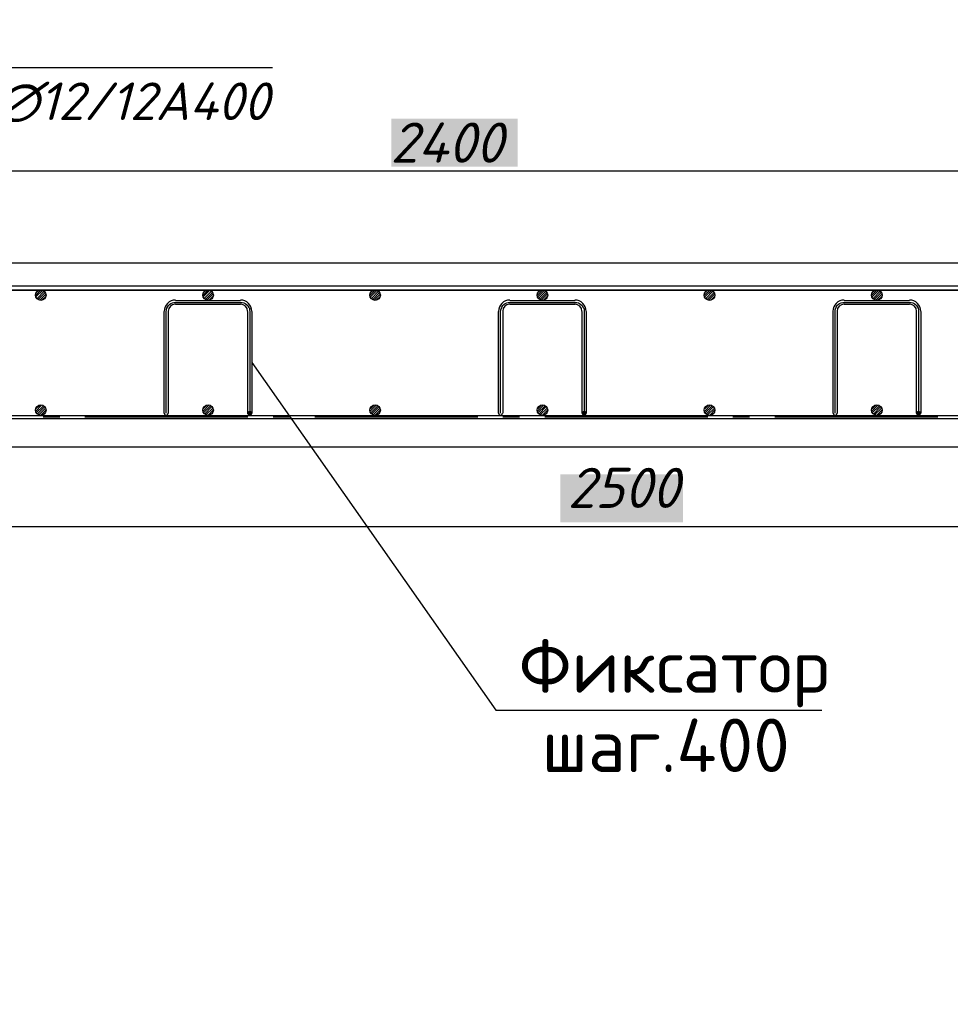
# Model space of a CAD drawing. Header units: millimetres. Extents: x 363306 to 7757304, y 1022887 to 1207196.
# Tile 632 of 656: x 2178129 to 2183352, y 1065381 to 1070910. Entities that reach past the tile are written whole.
import ezdxf

# ---------------------------------------------------------------- set-up
doc = ezdxf.new("R2010")
doc.units = ezdxf.units.MM
for name, color, linetype in [('0 @ 100', 7, 'Continuous'), ('PDF3_0', 7, 'Continuous'), ('PDF3__Армирования', 1, 'Continuous'), ('PDF3_Text', 7, 'Continuous'), ('PDF4_Text', 7, 'Continuous')]:
    doc.layers.add(name, color=color, linetype=linetype)
doc.layers.add('ACO-текст', color=7, linetype='Continuous', lineweight=20)
doc.layers.add('PDF3__ось', color=7, linetype='Continuous', true_color=0x989898)
doc.styles.add('iso', font='isocpeur.TTF')
doc.styles.add('PDF ISOCPEUR', font='isocpeur.TTF')
doc.styles.add('PDF ISOCPEUR Italic', font='isocpeui.ttf')
doc.styles.add('ГОСТ 2.304', font='isocpeui.ttf')

msp = doc.modelspace()

# ---------------------------------------------------------------- linework, layer by layer
at = {"color": 0, "ltscale": 100}
for p, q in [((2179432.445, 1068985.681, 0), (2180802.08, 1067032.812, 0)), ((2180802.08, 1067032.812, 0), (2182631.975, 1067032.812, 0))]:
    msp.add_line(p, q, dxfattribs=at)
at = {"layer": 'PDF3_0', "lineweight": 25, "elevation": 0}
for points in [[(2176545.605, 1068901.879), (2177931.23, 1070641.496), (2177941.344, 1070641.496), (2179548.034, 1070641.496)], [(2186388.024, 1070059.216), (2174749.638, 1070059.216)], [(2188264.903, 1068062.413), (2174749.638, 1068062.413)]]:
    msp.add_lwpolyline(points, dxfattribs=at)
at = {"layer": 'PDF3_0', "lineweight": 30, "elevation": 0}
for points in [[(2188077.071, 1069543.399), (2173154.507, 1069543.399)], [(2188077.071, 1068510.321), (2174937.471, 1068510.321)]]:
    msp.add_lwpolyline(points, dxfattribs=at)
at = {"layer": 'PDF3_0', "color": 22, "lineweight": 20, "true_color": 0xb82d00, "elevation": 0}
for points in [[(2178218.758, 1069362.791), (2178247.656, 1069391.688)], [(2178220.203, 1069352.677), (2178257.77, 1069390.244)], [(2178225.983, 1069344.008), (2178266.439, 1069385.909)], [(2178231.762, 1069338.228), (2178272.218, 1069378.685)], [(2178241.876, 1069335.339), (2178276.553, 1069370.015)], [(2179157.921, 1069362.791), (2179186.818, 1069391.688)], [(2179159.365, 1069352.677), (2179196.932, 1069390.244)], [(2179163.7, 1069344.008), (2179205.601, 1069385.909)], [(2179170.924, 1069338.228), (2179211.381, 1069378.685)], [(2179179.594, 1069335.339), (2179214.27, 1069370.015)], [(2180095.638, 1069362.791), (2180124.535, 1069391.688)], [(2180098.528, 1069352.677), (2180136.094, 1069390.244)], [(2180102.862, 1069344.008), (2180143.318, 1069385.909)], [(2180110.086, 1069338.228), (2180149.098, 1069378.685)], [(2180118.756, 1069335.339), (2180153.432, 1069370.015)], [(2181034.8, 1069362.791), (2181063.697, 1069391.688)], [(2181036.245, 1069352.677), (2181073.811, 1069390.244)], [(2181040.579, 1069344.008), (2181082.48, 1069385.909)], [(2181047.804, 1069338.228), (2181088.26, 1069378.685)], [(2181056.473, 1069335.339), (2181091.15, 1069370.015)], [(2181972.517, 1069362.791), (2182002.859, 1069391.688)], [(2181975.407, 1069352.677), (2182012.973, 1069390.244)], [(2181979.742, 1069344.008), (2182020.198, 1069385.909)], [(2181986.966, 1069338.228), (2182025.977, 1069378.685)], [(2181995.635, 1069335.339), (2182030.312, 1069370.015)], [(2182911.679, 1069362.791), (2182940.577, 1069391.688)], [(2182913.124, 1069352.677), (2182950.691, 1069390.244)], [(2182918.904, 1069344.008), (2182959.36, 1069385.909)], [(2182924.683, 1069338.228), (2182965.139, 1069378.685)], [(2182934.797, 1069335.339), (2182969.474, 1069370.015)], [(2178253.435, 1069335.339), (2178276.553, 1069357.012)], [(2179192.597, 1069335.339), (2179214.27, 1069357.012)], [(2180130.315, 1069335.339), (2180153.432, 1069357.012)], [(2181069.477, 1069335.339), (2181091.15, 1069357.012)], [(2182008.639, 1069335.339), (2182030.312, 1069357.012)], [(2182946.356, 1069335.339), (2182969.474, 1069357.012)], [(2178218.758, 1068712.602), (2178251.99, 1068745.834)], [(2178220.203, 1068725.606), (2178238.987, 1068744.389)], [(2178221.648, 1068702.488), (2178262.104, 1068741.499)], [(2178227.428, 1068695.264), (2178269.329, 1068737.165)], [(2178236.097, 1068690.929), (2178273.663, 1068728.495)], [(2178244.766, 1068688.039), (2178276.553, 1068719.826)], [(2178262.104, 1068690.929), (2178273.663, 1068702.488)], [(2179157.921, 1068712.602), (2179191.152, 1068745.834)], [(2179159.365, 1068725.606), (2179176.704, 1068744.389)], [(2179160.81, 1068702.488), (2179199.822, 1068741.499)], [(2179166.59, 1068695.264), (2179207.046, 1068737.165)], [(2179173.814, 1068690.929), (2179212.825, 1068728.495)], [(2179183.928, 1068688.039), (2179215.715, 1068719.826)], [(2179199.822, 1068690.929), (2179211.381, 1068702.488)], [(2180095.638, 1068712.602), (2180128.87, 1068745.834)], [(2180097.083, 1068725.606), (2180115.866, 1068744.389)], [(2180099.972, 1068702.488), (2180138.984, 1068741.499)], [(2180104.307, 1068695.264), (2180146.208, 1068737.165)], [(2180112.976, 1068690.929), (2180150.543, 1068728.495)], [(2180123.09, 1068688.039), (2180153.432, 1068719.826)], [(2180138.984, 1068690.929), (2180150.543, 1068702.488)], [(2181034.8, 1068712.602), (2181068.032, 1068745.834)], [(2181036.245, 1068725.606), (2181055.028, 1068744.389)], [(2181037.69, 1068702.488), (2181078.146, 1068741.499)], [(2181043.469, 1068695.264), (2181083.925, 1068737.165)], [(2181050.693, 1068690.929), (2181089.705, 1068728.495)], [(2181060.808, 1068688.039), (2181092.595, 1068719.826)], [(2181076.701, 1068690.929), (2181088.26, 1068702.488)], [(2181973.962, 1068712.602), (2182007.194, 1068745.834)], [(2181973.962, 1068725.606), (2181992.745, 1068744.389)], [(2181976.852, 1068702.488), (2182015.863, 1068741.499)], [(2181982.631, 1068695.264), (2182023.087, 1068737.165)], [(2181989.856, 1068690.929), (2182028.867, 1068728.495)], [(2181999.97, 1068688.039), (2182030.312, 1068719.826)], [(2182015.863, 1068690.929), (2182027.422, 1068702.488)], [(2182911.679, 1068712.602), (2182944.911, 1068745.834)], [(2182913.124, 1068725.606), (2182931.907, 1068744.389)], [(2182914.569, 1068702.488), (2182955.025, 1068741.499)], [(2182920.349, 1068695.264), (2182962.25, 1068737.165)], [(2182927.573, 1068690.929), (2182966.584, 1068728.495)], [(2182937.687, 1068688.039), (2182969.474, 1068719.826)], [(2182955.025, 1068690.929), (2182966.584, 1068702.488)]]:
    msp.add_lwpolyline(points, dxfattribs=at)
at = {"layer": 'PDF3_0', "color": 5, "lineweight": 25, "elevation": 0}
for points in [[(2179425.221, 1068689.484), (2179410.772, 1068703.933)], [(2179429.555, 1068690.929), (2179412.217, 1068708.267)], [(2179431, 1068695.264), (2179416.551, 1068709.712)], [(2179432.445, 1068701.043), (2179422.331, 1068711.157)], [(2181302.1, 1068689.484), (2181287.651, 1068703.933)], [(2181306.435, 1068690.929), (2181290.541, 1068708.267)], [(2181309.324, 1068695.264), (2181293.431, 1068709.712)], [(2181309.324, 1068701.043), (2181299.21, 1068711.157)], [(2183178.979, 1068689.484), (2183164.531, 1068703.933)], [(2183183.314, 1068690.929), (2183167.42, 1068708.267)], [(2183186.204, 1068695.264), (2183171.755, 1068709.712)], [(2183186.204, 1068701.043), (2183176.09, 1068711.157)], [(2179419.441, 1068688.039), (2179409.327, 1068698.153)], [(2181297.765, 1068688.039), (2181286.206, 1068698.153)], [(2183174.645, 1068688.039), (2183163.086, 1068698.153)]]:
    msp.add_lwpolyline(points, dxfattribs=at)
at = {"layer": 'PDF3_0', "color": 7, "true_color": 0xffffff, "transparency": 33554559}
for points in [[(2180214.117, 1070353.968, 0), (2180214.117, 1070083.779, 0), (2180923.545, 1070353.968, 0)], [(2180214.117, 1070083.779, 0), (2180923.545, 1070353.968, 0), (2180923.545, 1070083.779, 0)], [(2181163.393, 1068357.165, 0), (2181163.393, 1068086.976, 0), (2181851.149, 1068357.165, 0)], [(2181163.393, 1068086.976, 0), (2181851.149, 1068357.165, 0), (2181851.149, 1068086.976, 0)]]:
    msp.add_solid(points, dxfattribs=at)
at = {"layer": 'PDF3__Армирования', "lineweight": 30, "elevation": 0}
for points in [[(2187932.585, 1069391.688), (2175301.576, 1069391.688), (2188049.619, 1069391.688), (2188049.619, 1069413.361), (2175305.911, 1069413.361)], [(2175214.885, 1068688.039), (2188045.284, 1068688.039), (2188045.284, 1068667.811), (2175019.828, 1068667.811)]]:
    msp.add_lwpolyline(points, dxfattribs=at)
at = {"layer": 'PDF3__Армирования', "color": 172, "lineweight": 30, "true_color": 0x0000dd, "elevation": 0}
for points in [[(2179003.32, 1069333.894), (2179368.871, 1069333.894)], [(2179368.871, 1069310.776), (2179003.32, 1069310.776)], [(2180880.199, 1069333.894), (2181245.75, 1069333.894)], [(2181245.75, 1069310.776), (2180880.199, 1069310.776)], [(2182757.079, 1069333.894), (2183124.074, 1069333.894)], [(2183124.074, 1069310.776), (2182757.079, 1069310.776)], [(2178939.746, 1068699.598), (2178939.746, 1069271.765)], [(2178962.864, 1069271.765), (2178962.864, 1068699.598)], [(2179409.327, 1068699.598), (2179409.327, 1069271.765)], [(2179432.445, 1069271.765), (2179432.445, 1068699.598)], [(2180816.625, 1068699.598), (2180816.625, 1069271.765)], [(2180839.743, 1069271.765), (2180839.743, 1068699.598)], [(2181286.206, 1068699.598), (2181286.206, 1069271.765)], [(2181309.324, 1069271.765), (2181309.324, 1068699.598)], [(2182694.95, 1068699.598), (2182694.95, 1069271.765)], [(2182718.067, 1069271.765), (2182718.067, 1068699.598)], [(2183163.086, 1068699.598), (2183163.086, 1069271.765)], [(2183186.204, 1069271.765), (2183186.204, 1068699.598)]]:
    msp.add_lwpolyline(points, dxfattribs=at)
at = {"layer": 'PDF3__Армирования', "lineweight": 30}
for centre in [(2178246.934, 1069363.514, 0), (2178246.934, 1069363.514, 0), (2179186.096, 1069363.514, 0), (2179186.096, 1069363.514, 0), (2180123.813, 1069363.514, 0), (2180123.813, 1069363.514, 0), (2181062.975, 1069363.514, 0), (2181062.975, 1069363.514, 0), (2182000.692, 1069363.514, 0), (2182000.692, 1069363.514, 0), (2182939.855, 1069363.514, 0), (2182939.855, 1069363.514, 0), (2178246.934, 1068717.659, 0), (2178246.934, 1068717.659, 0), (2179186.096, 1068717.659, 0), (2179186.096, 1068717.659, 0), (2180123.813, 1068717.659, 0), (2180123.813, 1068717.659, 0), (2181062.975, 1068717.659, 0), (2181062.975, 1068717.659, 0), (2182000.692, 1068717.659, 0), (2182000.692, 1068717.659, 0), (2182939.855, 1068717.659, 0), (2182939.855, 1068717.659, 0)]:
    msp.add_circle(centre, 29.619, dxfattribs=at)
at = {"layer": 'PDF3__Армирования', "color": 172, "lineweight": 30, "true_color": 0x0000dd}
for centre in [(2179420.164, 1068700.321, 0), (2181297.043, 1068700.321, 0), (2183173.922, 1068700.321, 0)]:
    msp.add_circle(centre, 10.836, dxfattribs=at)
for centre, radius, start, end in [((2179002.598, 1069272.487, 0), 62.852, 89.999994, 180.000006), ((2179002.598, 1069272.487, 0), 39.734, 90.000002, 179.999998), ((2179368.148, 1069272.487, 0), 62.852, 359.999994, 90.000006), ((2179368.148, 1069272.487, 0), 39.734, 0.000002, 89.999998), ((2180879.477, 1069272.487, 0), 62.852, 89.999994, 180.000006), ((2180879.477, 1069272.487, 0), 39.734, 90.000002, 179.999998), ((2181245.028, 1069272.487, 0), 62.852, 359.999994, 90.000006), ((2181245.028, 1069272.487, 0), 39.734, 0.000002, 89.999998), ((2182756.356, 1069272.487, 0), 62.852, 89.999994, 180.000006), ((2182756.356, 1069272.487, 0), 39.734, 90.000002, 179.999998), ((2183123.352, 1069272.487, 0), 62.852, 359.999994, 90.000006), ((2183123.352, 1069272.487, 0), 39.734, 0.000002, 89.999998), ((2178950.582, 1068700.321, 0), 10.836, 179.98352, 0.000049), ((2180827.462, 1068700.321, 0), 10.836, 179.98352, 0.000049), ((2182705.786, 1068700.321, 0), 10.836, 179.98352, 0.000049)]:
    msp.add_arc(centre, radius, start, end, dxfattribs=at)
at = {"layer": 'PDF3__ось', "lineweight": 25, "elevation": 0}
for points in [[(2178951.305, 1068699.598), (2178951.305, 1069271.765), (2178952.75, 1069280.434), (2178954.195, 1069289.103), (2178958.529, 1069296.327), (2178964.309, 1069304.997), (2178970.088, 1069310.776), (2178977.312, 1069316.555), (2178985.982, 1069319.445), (2178994.651, 1069322.335), (2179003.32, 1069322.335), (2179368.871, 1069322.335), (2179377.54, 1069322.335), (2179386.209, 1069319.445), (2179394.878, 1069316.555), (2179402.103, 1069310.776), (2179409.327, 1069304.997), (2179413.662, 1069296.327), (2179417.996, 1069289.103), (2179419.441, 1069280.434), (2179420.886, 1069271.765), (2179420.886, 1068699.598)], [(2180828.184, 1068699.598), (2180828.184, 1069271.765), (2180829.629, 1069280.434), (2180832.519, 1069289.103), (2180835.409, 1069296.327), (2180841.188, 1069304.997), (2180846.968, 1069310.776), (2180854.192, 1069316.555), (2180862.861, 1069319.445), (2180871.53, 1069322.335), (2180880.199, 1069322.335), (2181245.75, 1069322.335), (2181255.864, 1069322.335), (2181264.533, 1069319.445), (2181271.758, 1069316.555), (2181278.982, 1069310.776), (2181286.206, 1069304.997), (2181290.541, 1069296.327), (2181294.876, 1069289.103), (2181297.765, 1069280.434), (2181297.765, 1069271.765), (2181297.765, 1068699.598)], [(2182706.509, 1068699.598), (2182706.509, 1069271.765), (2182706.509, 1069280.434), (2182709.398, 1069289.103), (2182712.288, 1069296.327), (2182718.067, 1069304.997), (2182723.847, 1069310.776), (2182731.071, 1069316.555), (2182739.74, 1069319.445), (2182748.41, 1069322.335), (2182757.079, 1069322.335), (2183124.074, 1069322.335), (2183132.744, 1069322.335), (2183141.413, 1069319.445), (2183148.637, 1069316.555), (2183157.306, 1069310.776), (2183163.086, 1069304.997), (2183168.865, 1069296.327), (2183171.755, 1069289.103), (2183174.645, 1069280.434), (2183174.645, 1069271.765), (2183174.645, 1068699.598)], [(2178354.576, 1068677.925), (2178260.66, 1068677.925)], [(2179409.327, 1068677.925), (2178494.728, 1068677.925)], [(2179644.84, 1068677.925), (2179550.924, 1068677.925)], [(2180701.036, 1068677.925), (2179784.992, 1068677.925)], [(2180935.104, 1068677.925), (2180841.188, 1068677.925)], [(2181991.3, 1068677.925), (2181076.701, 1068677.925)], [(2182225.369, 1068677.925), (2182131.452, 1068677.925)], [(2183281.565, 1068677.925), (2182366.965, 1068677.925)]]:
    msp.add_lwpolyline(points, dxfattribs=at)

# ---------------------------------------------------------------- texts
at = {"color": 0, "lineweight": -2, "ltscale": 5, "insert": (1348958.4, 1070865.149), "char_height": 300, "width": 17773.54363, "attachment_point": 1, "style": 'iso'}
msp.add_mtext('\\pi7162.827;{\\fISOCPEUR|b0|i1|c204|p34;Примечание:\\P\\pi0;1. \\C256;Данный лист читать совместно с листами\\C0; КP- \\P2. Горизонтальные сетки СГ-1, СГ-2, СГ-3  устраиваются по длине в стенах и в перегородках, через каждый 600 мм расстояние по высоте.\\P\\C256;3. Стены  выполнить из газоблока изготавливается автоклавным методом D600/\\PКладку выполнить с применением однорядной перевязки\\P5.Контроль качества материалов и работ выполнять согласно указаниям \\PКМК 2.01.03-19, КМК 3.03.01-98 и ППР.\\P6. Все внутренние дверные отверстие монтажировать на отм. +2,100.\\P7. Прочность клеевого состава или раствора должна обеспечить величину нормального сцепления не менее 1,2 кгс/см².}', dxfattribs=at)
at = {"layer": '0 @ 100', "color": 7, "insert": (761996.908, 1075986.433), "char_height": 318.940213, "width": 19697.5359, "attachment_point": 4, "style": 'ГОСТ 2.304'}
msp.add_mtext('\\pi5457.36288;{\\fISOCPEUR|b1|i1|c204|p34;Характеристика участка строительства:\\P\\pi0;\\P}Расчетная зимняя температура воздух 15 °С.\\PСкоростной напор ветра   - 38кг/м2.\\PВес снегового покрова    - 50кг/м2.\\PКлассификация зданий по функциональной пожарной опасности - Ф 4.1 \\PКоэффициент надежности по назначению - 0.95\\P\\P^IПроектом разработано подъёмник для мало мобильных граждан населения грузоподъемностью 250 кг. скоростью 0,25 см/с. Двери шахт подъёмника противопожарные с пределом огнестойкости El 30. Подъёмники оборудованы кабинами габаритами 1500х1500 мм, ширина дверей кабины обеспечивает проезд инвалидной коляски. Для экстренных случаев подъёмник оснащен дополнительным аккумулятором и механическим спуском для безопасного спуска пассажира в нулевую отметку. Так же в дверях подъёмника установлены замки датчики которые открываются с ключевыми картами, чтобы открыть двери подъёмника.\\P^IС внешней и внутренней стороны наружных стен предусмотрено обшивка из аквапанелей толщиной 12,5мм с утеплением из минераловатной ваты на кварцевой основе, А =0,040 Вт/мС, толщиной 100мм. (по теплотехническому расчету). Наружная отделка из органическое стекло.\\P^IПодрядчик обязан предоставить заказчику сертификаты соответствия и пожарной безопасности на фасадную систему и все применяемые в данной системе материалы и изделия.\\PКонструкции, изделия и материалы применены по действующим стандартам, ТУ, сертификатам. На путях эвакуации используются отделочные материалы, соответствующие требованиям п. 5.25 ШНК 2.01.02-04.\\PОтделка стен с внутренней стороны окраска водоэмульсионными красками светлых тонов. Во внутренней и наружной отделке использованы современные отделочные материалы используемые на территории Республики Узбекистан.\\P^IКрыша - скатная из металлических профилированных листов с полимерными покрытиями с обеих сторон толщ.0,55мм по металлическим конструкциям.\\P^IПо периметру наружных стен устраивается бетонная отмостка. Бетон кл.В 7,5 шириной 1000 мм, толщиной 50 мм по гравийному основанию толщиной 100 мм -150 мм.\\P^IВсе строительно-монтажные работы вести согласно указаний соответствующих строительных норм и проекта производства работ (П.П.Р.) на основании ШНК 3.01.01 - 03 и КМК 3.01.02 - 00.', dxfattribs=at)
at = {"layer": 'ACO-текст', "insert": (2020849.591, 1068504.356), "char_height": 250, "width": 20396.76723, "attachment_point": 1, "style": 'PDF ISOCPEUR Italic'}
msp.add_mtext('\\pi-600,l900,t900;{\\H1.1429x;\\C0;Примечание:}\\P1.^IДанный лист читать совместно с листами КP- \\P2.^IСоединения пересечений стержней арматуры выполнять вязаными стальной  отожженной проволокой d=0.8-1.0мм.\\P3.^IСтыки арматуры должны иметь длину перепуска  L=1000мм для d=20А400, L=1100мм для d=22А400. \\P4.^IСтыки стержней внахлестку должны располагаться вразбежку. При этом площадь сечения рабочих стержней, стыкуемых в одном месте, должна быть не более 50% общей плошади сечения арматуры. \\P5.^IУказания по выполнению арматурных, опалубочных, бетонных работ, допуски при установке арматуры и опалубки, устройству рабочих швов, уходу за бетоном см. КМК 3.03.01-98.', dxfattribs=at)
at = {"layer": 'PDF3_Text', "attachment_point": 7, "style": 'PDF ISOCPEUR Italic'}
for s, insert, char_height in [('∅12/12А400', (2177981.801, 1070332.295, 0), 211.1794), ('2400', (2180209.782, 1070106.896, 0), 225.2579), ('2500', (2181203.823, 1068168.561, 0), 225.2579)]:
    msp.add_mtext(s, dxfattribs=dict(at, insert=insert, char_height=char_height))
at = {"layer": 'PDF4_Text', "char_height": 299.9997, "attachment_point": 7, "style": 'PDF ISOCPEUR'}
for s, insert in [('Фиксатор', (2180930.441, 1067049.066, 0)), ('шаг.400', (2181059.213, 1066685.689, 0))]:
    msp.add_mtext(s, dxfattribs=dict(at, insert=insert))

doc.saveas('drawing.dxf')
